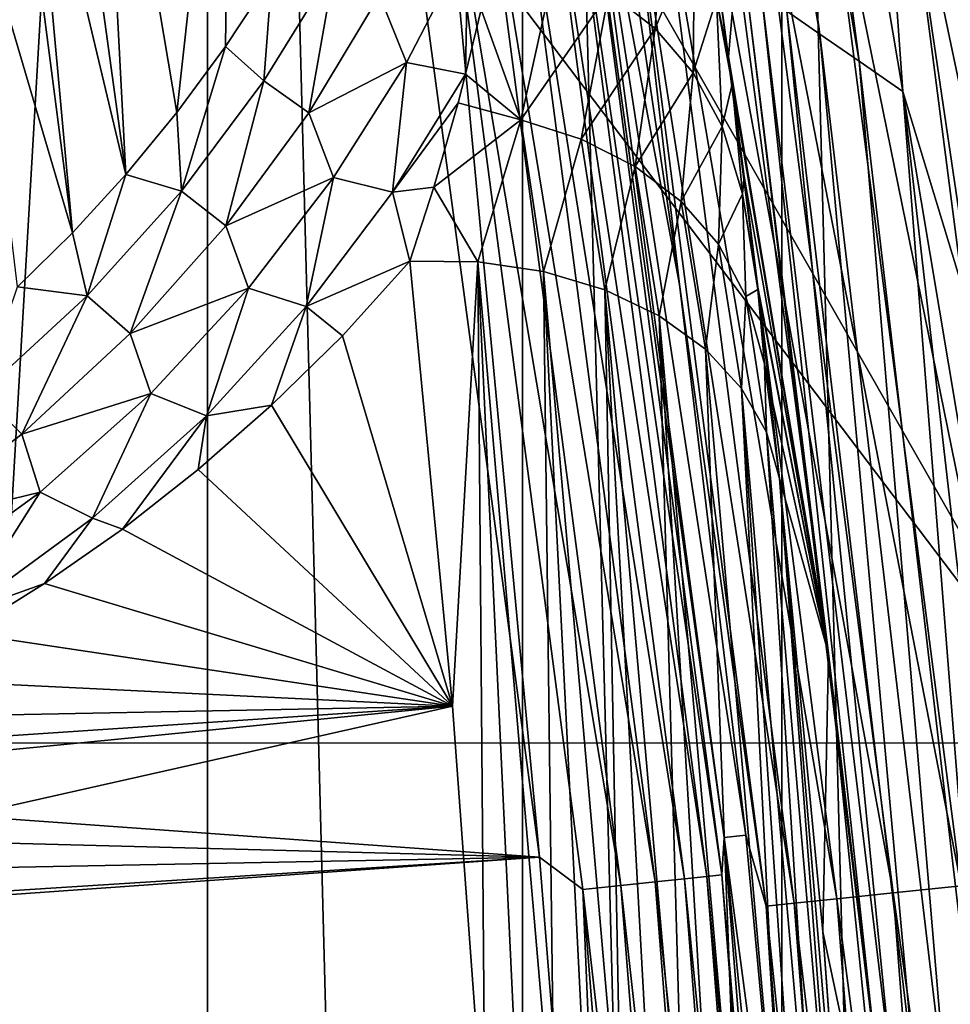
# Model space of a CAD drawing. Header units: millimetres. Extents: x -60 to 60, y -60 to 60.
# Tile 335 of 367: x 53.66 to 56.16, y 5.49 to 8.13. Entities that reach past the tile are written whole.
import ezdxf

# ---------------------------------------------------------------- set-up
doc = ezdxf.new("R2010")
doc.units = ezdxf.units.MM
doc.header["$LTSCALE"] = 81.481481
for name, color, linetype in [('113', 7, 'CONTINUOUS'), ('115', 7, 'CONTINUOUS'), ('117', 7, 'CONTINUOUS'), ('209', 7, 'CONTINUOUS'), ('210', 7, 'CONTINUOUS'), ('243', 7, 'CONTINUOUS'), ('265', 7, 'CONTINUOUS'), ('269', 7, 'CONTINUOUS'), ('288', 7, 'CONTINUOUS'), ('296', 7, 'CONTINUOUS'), ('3', 7, 'CONTINUOUS'), ('308', 7, 'CONTINUOUS'), ('309', 7, 'CONTINUOUS'), ('87', 7, 'CONTINUOUS')]:
    doc.layers.add(name, color=color, linetype=linetype)

msp = doc.modelspace()

# ---------------------------------------------------------------- linework, layer by layer
at = {"layer": '113', "color": 7, "linetype": 'Continuous', "true_color": 0xf5f5f5}
for points in [[(55.4307, 7.4227, -1.4215), (55.1563, 8.8865, -2.5262), (55.2135, 8.8957, -1.4215), (55.4307, 7.4227, -1.4215)], [(55.6087, 5.9445, -1.4215), (55.1563, 8.8865, -2.5262), (55.4307, 7.4227, -1.4215), (55.6087, 5.9445, -1.4215)], [(55.5511, 5.9384, -2.5262), (55.1563, 8.8865, -2.5262), (55.6087, 5.9445, -1.4215), (55.5511, 5.9384, -2.5262)], [(55.7472, 4.4621, -1.4215), (55.5511, 5.9384, -2.5262), (55.6087, 5.9445, -1.4215), (55.7472, 4.4621, -1.4215)], [(55.8462, 2.9765, -1.4215), (55.5511, 5.9384, -2.5262), (55.7472, 4.4621, -1.4215), (55.8462, 2.9765, -1.4215)], [(55.7884, 2.9734, -2.5262), (55.5511, 5.9384, -2.5262), (55.8462, 2.9765, -1.4215), (55.7884, 2.9734, -2.5262)]]:
    msp.add_3dface(points, dxfattribs=at)
at = {"layer": '115', "color": 7, "linetype": 'Continuous', "true_color": 0xf5f5f5}
for points in [[(55.1563, 8.8865, -2.5262), (55.5511, 5.9384, -2.5262), (55.1627, 8.7369, -2.633), (55.1563, 8.8865, -2.5262)], [(55.0547, 5.8849, -3), (54.6634, 8.8067, -3), (54.7924, 8.6783, -2.9884), (55.0547, 5.8849, -3)], [(55.5046, 5.8338, -2.7337), (55.0632, 8.7212, -2.8235), (55.1232, 8.7307, -2.7337), (55.5046, 5.8338, -2.7337)], [(55.5443, 5.8379, -2.633), (55.1232, 8.7307, -2.7337), (55.1627, 8.7369, -2.633), (55.5443, 5.8379, -2.633)], [(55.5046, 5.8338, -2.7337), (55.1232, 8.7307, -2.7337), (55.5443, 5.8379, -2.633), (55.5046, 5.8338, -2.7337)], [(55.5511, 5.9384, -2.5262), (55.5443, 5.8379, -2.633), (55.1627, 8.7369, -2.633), (55.5511, 5.9384, -2.5262)], [(55.366, 5.8192, -2.898), (54.8938, 8.6943, -2.9539), (54.9855, 8.7089, -2.898), (55.366, 5.8192, -2.898)], [(55.4442, 5.8274, -2.8235), (54.9855, 8.7089, -2.898), (55.0632, 8.7212, -2.8235), (55.4442, 5.8274, -2.8235)], [(55.366, 5.8192, -2.898), (54.9855, 8.7089, -2.898), (55.4442, 5.8274, -2.8235), (55.366, 5.8192, -2.898)], [(55.4442, 5.8274, -2.8235), (55.0632, 8.7212, -2.8235), (55.5046, 5.8338, -2.7337), (55.4442, 5.8274, -2.8235)], [(55.2736, 5.8095, -2.9539), (54.7924, 8.6783, -2.9884), (54.8938, 8.6943, -2.9539), (55.2736, 5.8095, -2.9539)], [(55.1715, 5.7988, -2.9884), (54.7924, 8.6783, -2.9884), (55.2736, 5.8095, -2.9539), (55.1715, 5.7988, -2.9884)], [(55.1715, 5.7988, -2.9884), (55.0547, 5.8849, -3), (54.7924, 8.6783, -2.9884), (55.1715, 5.7988, -2.9884)], [(55.2736, 5.8095, -2.9539), (54.8938, 8.6943, -2.9539), (55.366, 5.8192, -2.898), (55.2736, 5.8095, -2.9539)], [(55.5511, 5.9384, -2.5262), (55.7884, 2.9734, -2.5262), (55.5443, 5.8379, -2.633), (55.5511, 5.9384, -2.5262)], [(55.2898, 2.9464, -3), (55.0547, 5.8849, -3), (55.1715, 5.7988, -2.9884), (55.2898, 2.9464, -3)], [(55.5946, 2.9136, -2.898), (55.2736, 5.8095, -2.9539), (55.366, 5.8192, -2.898), (55.5946, 2.9136, -2.898)], [(55.6732, 2.9177, -2.8235), (55.366, 5.8192, -2.898), (55.4442, 5.8274, -2.8235), (55.6732, 2.9177, -2.8235)], [(55.5946, 2.9136, -2.898), (55.366, 5.8192, -2.898), (55.6732, 2.9177, -2.8235), (55.5946, 2.9136, -2.898)], [(55.7338, 2.9209, -2.7337), (55.4442, 5.8274, -2.8235), (55.5046, 5.8338, -2.7337), (55.7338, 2.9209, -2.7337)], [(55.6732, 2.9177, -2.8235), (55.4442, 5.8274, -2.8235), (55.7338, 2.9209, -2.7337), (55.6732, 2.9177, -2.8235)], [(55.7737, 2.923, -2.633), (55.5046, 5.8338, -2.7337), (55.5443, 5.8379, -2.633), (55.7737, 2.923, -2.633)], [(55.7338, 2.9209, -2.7337), (55.5046, 5.8338, -2.7337), (55.7737, 2.923, -2.633), (55.7338, 2.9209, -2.7337)], [(55.7884, 2.9734, -2.5262), (55.7737, 2.923, -2.633), (55.5443, 5.8379, -2.633), (55.7884, 2.9734, -2.5262)], [(55.5019, 2.9087, -2.9539), (55.1715, 5.7988, -2.9884), (55.2736, 5.8095, -2.9539), (55.5019, 2.9087, -2.9539)], [(55.3993, 2.9034, -2.9884), (55.1715, 5.7988, -2.9884), (55.5019, 2.9087, -2.9539), (55.3993, 2.9034, -2.9884)], [(55.3993, 2.9034, -2.9884), (55.2898, 2.9464, -3), (55.1715, 5.7988, -2.9884), (55.3993, 2.9034, -2.9884)], [(55.5019, 2.9087, -2.9539), (55.2736, 5.8095, -2.9539), (55.5946, 2.9136, -2.898), (55.5019, 2.9087, -2.9539)]]:
    msp.add_3dface(points, dxfattribs=at)
at = {"layer": '117', "color": 7, "linetype": 'Continuous', "true_color": 0xf5f5f5}
for points in [[(55.4307, 7.4227, -1.4215), (55.2135, 8.8957, -1.4215), (55.2934, 8.6117, -1.1711), (55.4307, 7.4227, -1.4215)], [(56.2501, 8.7607, -0.0841), (56.6266, 5.8534, -0.0841), (56.022, 8.7252, -0.1875), (56.2501, 8.7607, -0.0841)], [(56.022, 8.7252, -0.1875), (56.3968, 5.8297, -0.1875), (55.8142, 8.6928, -0.3282), (56.022, 8.7252, -0.1875)], [(56.022, 8.7252, -0.1875), (56.6266, 5.8534, -0.0841), (56.3968, 5.8297, -0.1875), (56.022, 8.7252, -0.1875)], [(55.8142, 8.6928, -0.3282), (56.1877, 5.8081, -0.3282), (55.6327, 8.6646, -0.5022), (55.8142, 8.6928, -0.3282)], [(55.8142, 8.6928, -0.3282), (56.3968, 5.8297, -0.1875), (56.1877, 5.8081, -0.3282), (55.8142, 8.6928, -0.3282)], [(55.6327, 8.6646, -0.5022), (56.005, 5.7892, -0.5022), (55.4828, 8.6412, -0.7047), (55.6327, 8.6646, -0.5022)], [(55.6327, 8.6646, -0.5022), (56.1877, 5.8081, -0.3282), (56.005, 5.7892, -0.5022), (55.6327, 8.6646, -0.5022)], [(55.3686, 8.6234, -0.9298), (55.7391, 5.7617, -0.9298), (55.2934, 8.6117, -1.1711), (55.3686, 8.6234, -0.9298)], [(55.4828, 8.6412, -0.7047), (55.854, 5.7736, -0.7047), (55.3686, 8.6234, -0.9298), (55.4828, 8.6412, -0.7047)], [(55.3686, 8.6234, -0.9298), (55.854, 5.7736, -0.7047), (55.7391, 5.7617, -0.9298), (55.3686, 8.6234, -0.9298)], [(55.4828, 8.6412, -0.7047), (56.005, 5.7892, -0.5022), (55.854, 5.7736, -0.7047), (55.4828, 8.6412, -0.7047)], [(55.2934, 8.6117, -1.1711), (55.7391, 5.7617, -0.9298), (55.6634, 5.7539, -1.1711), (55.2934, 8.6117, -1.1711)], [(55.4307, 7.4227, -1.4215), (55.2934, 8.6117, -1.1711), (55.6634, 5.7539, -1.1711), (55.4307, 7.4227, -1.4215)], [(55.6087, 5.9445, -1.4215), (55.4307, 7.4227, -1.4215), (55.6634, 5.7539, -1.1711), (55.6087, 5.9445, -1.4215)], [(55.7472, 4.4621, -1.4215), (55.6087, 5.9445, -1.4215), (55.6634, 5.7539, -1.1711), (55.7472, 4.4621, -1.4215)], [(56.1877, 5.8081, -0.3282), (56.4122, 2.9079, -0.3282), (56.005, 5.7892, -0.5022), (56.1877, 5.8081, -0.3282)], [(55.854, 5.7736, -0.7047), (56.0772, 2.8906, -0.7047), (55.7391, 5.7617, -0.9298), (55.854, 5.7736, -0.7047)], [(56.005, 5.7892, -0.5022), (56.2288, 2.8984, -0.5022), (55.854, 5.7736, -0.7047), (56.005, 5.7892, -0.5022)], [(55.854, 5.7736, -0.7047), (56.2288, 2.8984, -0.5022), (56.0772, 2.8906, -0.7047), (55.854, 5.7736, -0.7047)], [(56.005, 5.7892, -0.5022), (56.4122, 2.9079, -0.3282), (56.2288, 2.8984, -0.5022), (56.005, 5.7892, -0.5022)], [(55.7391, 5.7617, -0.9298), (55.9618, 2.8847, -0.9298), (55.6634, 5.7539, -1.1711), (55.7391, 5.7617, -0.9298)], [(55.6634, 5.7539, -1.1711), (55.9618, 2.8847, -0.9298), (55.8858, 2.8807, -1.1711), (55.6634, 5.7539, -1.1711)], [(55.7472, 4.4621, -1.4215), (55.6634, 5.7539, -1.1711), (55.8858, 2.8807, -1.1711), (55.7472, 4.4621, -1.4215)], [(55.7391, 5.7617, -0.9298), (56.0772, 2.8906, -0.7047), (55.9618, 2.8847, -0.9298), (55.7391, 5.7617, -0.9298)]]:
    msp.add_3dface(points, dxfattribs=at)
at = {"layer": '209', "color": 151, "linetype": 'Continuous', "true_color": 0x7dbfed}
for points in [[(53.6, 0, 28.5), (54.1628, -17.5981, 28.5), (53.1675, 20.4088, 28.5), (53.6, 0, 28.5)], [(53.1675, 20.4088, 28.5), (54.1628, -17.5981, 28.5), (54.1628, 17.5981, 28.5), (53.1675, 20.4088, 28.5)], [(54.1628, 17.5981, 28.5), (55.0096, -14.7394, 28.5), (55.0096, 14.7394, 28.5), (54.1628, 17.5981, 28.5)], [(54.1628, -17.5981, 28.5), (55.0096, -14.7394, 28.5), (54.1628, 17.5981, 28.5), (54.1628, -17.5981, 28.5)], [(55.0096, 14.7394, 28.5), (55.7056, -11.8402, 28.5), (55.7056, 11.8402, 28.5), (55.0096, 14.7394, 28.5)], [(55.0096, -14.7394, 28.5), (55.7056, -11.8402, 28.5), (55.0096, 14.7394, 28.5), (55.0096, -14.7394, 28.5)], [(55.7056, 11.8402, 28.5), (56.2489, -8.9086, 28.5), (56.2489, 8.9086, 28.5), (55.7056, 11.8402, 28.5)], [(55.7056, -11.8402, 28.5), (56.2489, -8.9086, 28.5), (55.7056, 11.8402, 28.5), (55.7056, -11.8402, 28.5)]]:
    msp.add_3dface(points, dxfattribs=at)
at = {"layer": '210', "color": 151, "linetype": 'Continuous', "true_color": 0x7dbfed}
msp.add_3dface([(55.9352, 9.2873, 25.5), (56.2178, 9.142, 25.5), (56.2313, 7.2816, 25.5), (55.9352, 9.2873, 25.5)], dxfattribs=at)
at = {"layer": '243', "color": 151, "linetype": 'Continuous', "true_color": 0x7dbfed}
for points in [[(54.5254, 7.2853, 19.7853), (54.707, 7.4859, 19.9859), (54.821, 6.2904, 18.7904), (54.5254, 7.2853, 19.7853)], [(54.3353, 7.0987, 19.5987), (54.5254, 7.2853, 19.7853), (54.821, 6.2904, 18.7904), (54.3353, 7.0987, 19.5987)], [(54.138, 6.9258, 19.4258), (54.3353, 7.0987, 19.5987), (54.821, 6.2904, 18.7904), (54.138, 6.9258, 19.4258)], [(53.9344, 6.7663, 19.2663), (54.138, 6.9258, 19.4258), (54.821, 6.2904, 18.7904), (53.9344, 6.7663, 19.2663)], [(53.7252, 6.62, 19.12), (53.9344, 6.7663, 19.2663), (54.821, 6.2904, 18.7904), (53.7252, 6.62, 19.12)], [(53.5113, 6.4864, 18.9864), (53.7252, 6.62, 19.12), (54.821, 6.2904, 18.7904), (53.5113, 6.4864, 18.9864)], [(53.2933, 6.3653, 18.8653), (53.5113, 6.4864, 18.9864), (54.821, 6.2904, 18.7904), (53.2933, 6.3653, 18.8653)], [(53.072, 6.2564, 18.7564), (53.2933, 6.3653, 18.8653), (54.821, 6.2904, 18.7904), (53.072, 6.2564, 18.7564)], [(54.9088, 5.0929, 17.5929), (49.5, 5.0929, 17.5929), (54.821, 6.2904, 18.7904), (54.9088, 5.0929, 17.5929)], [(49.5, 5.0929, 17.5929), (52.6229, 6.0742, 18.5742), (54.821, 6.2904, 18.7904), (49.5, 5.0929, 17.5929)], [(52.6229, 6.0742, 18.5742), (52.8482, 6.1594, 18.6594), (54.821, 6.2904, 18.7904), (52.6229, 6.0742, 18.5742)], [(52.8482, 6.1594, 18.6594), (53.072, 6.2564, 18.7564), (54.821, 6.2904, 18.7904), (52.8482, 6.1594, 18.6594)]]:
    msp.add_3dface(points, dxfattribs=at)
at = {"layer": '265', "color": 151, "linetype": 'Continuous', "true_color": 0x7dbfed}
for points in [[(55.5131, 8.3978, 21.7909), (55.5846, 8.3, 25.0087), (55.5629, 8.0343, 21.5654), (55.5131, 8.3978, 21.7909)], [(55.5846, 8.3, 25.0087), (55.8316, 6.4317, 25.0087), (55.5629, 8.0343, 21.5654), (55.5846, 8.3, 25.0087)], [(55.5629, 8.0343, 21.5654), (55.8316, 6.4317, 25.0087), (55.5727, 7.9605, 21.5171), (55.5629, 8.0343, 21.5654)], [(55.5727, 7.9605, 21.5171), (55.8316, 6.4317, 25.0087), (55.6046, 7.7132, 21.3474), (55.5727, 7.9605, 21.5171)], [(55.6046, 7.7132, 21.3474), (55.8316, 6.4317, 25.0087), (55.6411, 7.4157, 21.1251), (55.6046, 7.7132, 21.3474)], [(55.6411, 7.4157, 21.1251), (55.8316, 6.4317, 25.0087), (55.6418, 7.4095, 21.1202), (55.6411, 7.4157, 21.1251)], [(55.6418, 7.4095, 21.1202), (55.8316, 6.4317, 25.0087), (55.6727, 7.1434, 20.8994), (55.6418, 7.4095, 21.1202)], [(55.6727, 7.1434, 20.8994), (55.8316, 6.4317, 25.0087), (55.6993, 6.9018, 20.6756), (55.6727, 7.1434, 20.8994)], [(55.6993, 6.9018, 20.6756), (55.8316, 6.4317, 25.0087), (55.8157, 5.6846, 19.48), (55.6993, 6.9018, 20.6756)], [(55.8316, 6.4317, 25.0087), (55.9902, 4.862, 25.0087), (55.8157, 5.6846, 19.48), (55.8316, 6.4317, 25.0087)], [(55.9902, 4.862, 25.0087), (55.9054, 4.4654, 18.2825), (55.8157, 5.6846, 19.48), (55.9902, 4.862, 25.0087)]]:
    msp.add_3dface(points, dxfattribs=at)
at = {"layer": '269', "color": 151, "linetype": 'Continuous', "true_color": 0x7dbfed}
for points in [[(54.2261, 9.1987, 20.2823), (54.0806, 7.8848, 19.9084), (53.8697, 9.1372, 19.8956), (54.2261, 9.1987, 20.2823)], [(54.2117, 8.0623, 20.0659), (54.0806, 7.8848, 19.9084), (54.2261, 9.1987, 20.2823), (54.2117, 8.0623, 20.0659)], [(54.3358, 8.2504, 20.2327), (54.2117, 8.0623, 20.0659), (54.2261, 9.1987, 20.2823), (54.3358, 8.2504, 20.2327)], [(53.8697, 9.1372, 19.8956), (53.9433, 7.7181, 19.7603), (53.7748, 8.9485, 19.7797), (53.8697, 9.1372, 19.8956)], [(54.0806, 7.8848, 19.9084), (53.9433, 7.7181, 19.7603), (53.8697, 9.1372, 19.8956), (54.0806, 7.8848, 19.9084)], [(53.7748, 8.9485, 19.7797), (53.9433, 7.7181, 19.7603), (53.6884, 8.7893, 19.6828), (53.7748, 8.9485, 19.7797)], [(53.6884, 8.7893, 19.6828), (53.8003, 7.5619, 19.6214), (53.6502, 8.7222, 19.6422), (53.6884, 8.7893, 19.6828)], [(53.9433, 7.7181, 19.7603), (53.8003, 7.5619, 19.6214), (53.6884, 8.7893, 19.6828), (53.9433, 7.7181, 19.7603)], [(53.6502, 8.7222, 19.6422), (53.8003, 7.5619, 19.6214), (53.5207, 8.5087, 19.5144), (53.6502, 8.7222, 19.6422)], [(53.8003, 7.5619, 19.6214), (53.6524, 7.4162, 19.4916), (53.5207, 8.5087, 19.5144), (53.8003, 7.5619, 19.6214)]]:
    msp.add_3dface(points, dxfattribs=at)
at = {"layer": '288', "color": 151, "linetype": 'Continuous', "true_color": 0x7dbfed}
for points in [[(55.8077, 8.0954, 25.3931), (55.3069, 11.0083, 25.3931), (55.4156, 10.9444, 25.4515), (55.8077, 8.0954, 25.3931)], [(55.8077, 8.0954, 25.3931), (55.7189, 8.1568, 25.3154), (55.3069, 11.0083, 25.3931), (55.8077, 8.0954, 25.3931)], [(55.9134, 8.0226, 25.4515), (55.8077, 8.0954, 25.3931), (55.4156, 10.9444, 25.4515), (55.9134, 8.0226, 25.4515)], [(55.5364, 10.873, 25.4877), (55.9134, 8.0226, 25.4515), (55.4156, 10.9444, 25.4515), (55.5364, 10.873, 25.4877)], [(55.5364, 10.873, 25.4877), (55.9352, 9.2873, 25.5), (56.0308, 7.9412, 25.4877), (55.5364, 10.873, 25.4877)], [(55.5364, 10.873, 25.4877), (56.0308, 7.9412, 25.4877), (55.9134, 8.0226, 25.4515), (55.5364, 10.873, 25.4877)], [(55.9352, 9.2873, 25.5), (56.2313, 7.2816, 25.5), (56.0308, 7.9412, 25.4877), (55.9352, 9.2873, 25.5)], [(55.8316, 6.4317, 25.0087), (55.5846, 8.3, 25.0087), (55.6088, 8.2332, 25.118), (55.8316, 6.4317, 25.0087)], [(55.9632, 5.3146, 25.118), (55.8316, 6.4317, 25.0087), (55.6088, 8.2332, 25.118), (55.9632, 5.3146, 25.118)], [(55.9632, 5.3146, 25.118), (55.6088, 8.2332, 25.118), (55.6513, 8.2045, 25.2221), (55.9632, 5.3146, 25.118)], [(56.0043, 5.2823, 25.2221), (55.6513, 8.2045, 25.2221), (55.7189, 8.1568, 25.3154), (56.0043, 5.2823, 25.2221)], [(56.0043, 5.2823, 25.2221), (55.9632, 5.3146, 25.118), (55.6513, 8.2045, 25.2221), (56.0043, 5.2823, 25.2221)], [(56.0695, 5.229, 25.3154), (56.0043, 5.2823, 25.2221), (55.7189, 8.1568, 25.3154), (56.0695, 5.229, 25.3154)], [(56.0695, 5.229, 25.3154), (55.7189, 8.1568, 25.3154), (55.8077, 8.0954, 25.3931), (56.0695, 5.229, 25.3154)], [(56.1552, 5.1603, 25.3931), (55.8077, 8.0954, 25.3931), (55.9134, 8.0226, 25.4515), (56.1552, 5.1603, 25.3931)], [(56.1552, 5.1603, 25.3931), (56.0695, 5.229, 25.3154), (55.8077, 8.0954, 25.3931), (56.1552, 5.1603, 25.3931)], [(56.2572, 5.0786, 25.4515), (56.1552, 5.1603, 25.3931), (55.9134, 8.0226, 25.4515), (56.2572, 5.0786, 25.4515)], [(56.0308, 7.9412, 25.4877), (56.2572, 5.0786, 25.4515), (55.9134, 8.0226, 25.4515), (56.0308, 7.9412, 25.4877)], [(56.0308, 7.9412, 25.4877), (56.4239, 5.5983, 25.5), (56.3706, 4.9875, 25.4877), (56.0308, 7.9412, 25.4877)], [(56.2313, 7.2816, 25.5), (56.4239, 5.5983, 25.5), (56.0308, 7.9412, 25.4877), (56.2313, 7.2816, 25.5)], [(56.0308, 7.9412, 25.4877), (56.3706, 4.9875, 25.4877), (56.2572, 5.0786, 25.4515), (56.0308, 7.9412, 25.4877)], [(55.9902, 4.862, 25.0087), (55.8316, 6.4317, 25.0087), (55.9632, 5.3146, 25.118), (55.9902, 4.862, 25.0087)]]:
    msp.add_3dface(points, dxfattribs=at)
at = {"layer": '296', "color": 151, "linetype": 'Continuous', "true_color": 0x7dbfed}
for points in [[(54.6977, 8.0192, 20.4165), (54.6252, 8.1997, 20.4811), (54.8624, 8.3376, 20.717), (54.6977, 8.0192, 20.4165)], [(54.6977, 8.0192, 20.4165), (54.8624, 8.3376, 20.717), (54.8562, 7.9874, 20.4544), (54.6977, 8.0192, 20.4165)], [(54.8562, 7.9874, 20.4544), (54.8624, 8.3376, 20.717), (54.8986, 8.1614, 20.6058), (54.8562, 7.9874, 20.4544)], [(54.3146, 7.9696, 20.1384), (54.3358, 8.2504, 20.2327), (54.5053, 8.2784, 20.4174), (54.3146, 7.9696, 20.1384)], [(54.3146, 7.9696, 20.1384), (54.5053, 8.2784, 20.4174), (54.4349, 7.884, 20.1894), (54.3146, 7.9696, 20.1384)], [(54.4349, 7.884, 20.1894), (54.5053, 8.2784, 20.4174), (54.6252, 8.1997, 20.4811), (54.4349, 7.884, 20.1894)], [(54.2117, 8.0623, 20.0659), (54.3358, 8.2504, 20.2327), (54.3146, 7.9696, 20.1384), (54.2117, 8.0623, 20.0659)], [(54.4349, 7.884, 20.1894), (54.6252, 8.1997, 20.4811), (54.6977, 8.0192, 20.4165), (54.4349, 7.884, 20.1894)], [(54.0806, 7.8848, 19.9084), (54.2117, 8.0623, 20.0659), (54.0932, 7.6733, 19.87), (54.0806, 7.8848, 19.9084)], [(54.0932, 7.6733, 19.87), (54.2117, 8.0623, 20.0659), (54.3146, 7.9696, 20.1384), (54.0932, 7.6733, 19.87)], [(54.5019, 7.7101, 20.1236), (54.4349, 7.884, 20.1894), (54.6977, 8.0192, 20.4165), (54.5019, 7.7101, 20.1236)], [(54.5019, 7.7101, 20.1236), (54.6977, 8.0192, 20.4165), (54.6604, 7.6707, 20.1468), (54.5019, 7.7101, 20.1236)], [(54.6604, 7.6707, 20.1468), (54.6977, 8.0192, 20.4165), (54.8562, 7.9874, 20.4544), (54.6604, 7.6707, 20.1468)], [(54.6604, 7.6707, 20.1468), (54.8562, 7.9874, 20.4544), (54.8361, 7.911, 20.3864), (54.6604, 7.6707, 20.1468)], [(54.0932, 7.6733, 19.87), (54.3146, 7.9696, 20.1384), (54.2122, 7.5803, 19.9078), (54.0932, 7.6733, 19.87)], [(54.2122, 7.5803, 19.9078), (54.3146, 7.9696, 20.1384), (54.4349, 7.884, 20.1894), (54.2122, 7.5803, 19.9078)], [(54.6604, 7.6707, 20.1468), (54.8361, 7.911, 20.3864), (54.7712, 7.6846, 20.1786), (54.6604, 7.6707, 20.1468)], [(53.9433, 7.7181, 19.7603), (54.0806, 7.8848, 19.9084), (54.0932, 7.6733, 19.87), (53.9433, 7.7181, 19.7603)], [(54.2122, 7.5803, 19.9078), (54.4349, 7.884, 20.1894), (54.5019, 7.7101, 20.1236), (54.2122, 7.5803, 19.9078)], [(53.8003, 7.5619, 19.6214), (53.9433, 7.7181, 19.7603), (53.8402, 7.3924, 19.6147), (53.8003, 7.5619, 19.6214)], [(53.8402, 7.3924, 19.6147), (53.9433, 7.7181, 19.7603), (54.0932, 7.6733, 19.87), (53.8402, 7.3924, 19.6147)], [(54.2734, 7.4128, 19.8407), (54.2122, 7.5803, 19.9078), (54.5019, 7.7101, 20.1236), (54.2734, 7.4128, 19.8407)], [(54.2734, 7.4128, 19.8407), (54.5019, 7.7101, 20.1236), (54.4284, 7.3634, 19.847), (54.2734, 7.4128, 19.8407)], [(54.4284, 7.3634, 19.847), (54.5019, 7.7101, 20.1236), (54.6604, 7.6707, 20.1468), (54.4284, 7.3634, 19.847)], [(53.8402, 7.3924, 19.6147), (54.0932, 7.6733, 19.87), (53.9557, 7.2916, 19.6392), (53.8402, 7.3924, 19.6147)], [(53.9557, 7.2916, 19.6392), (54.0932, 7.6733, 19.87), (54.2122, 7.5803, 19.9078), (53.9557, 7.2916, 19.6392)], [(54.707, 7.4859, 19.9859), (54.4284, 7.3634, 19.847), (54.6604, 7.6707, 20.1468), (54.707, 7.4859, 19.9859)], [(54.707, 7.4859, 19.9859), (54.6604, 7.6707, 20.1468), (54.7712, 7.6846, 20.1786), (54.707, 7.4859, 19.9859)], [(53.6524, 7.4162, 19.4916), (53.8003, 7.5619, 19.6214), (53.8402, 7.3924, 19.6147), (53.6524, 7.4162, 19.4916)], [(53.9557, 7.2916, 19.6392), (54.2122, 7.5803, 19.9078), (54.2734, 7.4128, 19.8407), (53.9557, 7.2916, 19.6392)], [(54.707, 7.4859, 19.9859), (54.5254, 7.2853, 19.7853), (54.4284, 7.3634, 19.847), (54.707, 7.4859, 19.9859)], [(53.5549, 7.1303, 19.3757), (53.6524, 7.4162, 19.4916), (53.8402, 7.3924, 19.6147), (53.5549, 7.1303, 19.3757)], [(54.011, 7.1302, 19.5707), (53.9557, 7.2916, 19.6392), (54.2734, 7.4128, 19.8407), (54.011, 7.1302, 19.5707)], [(54.011, 7.1302, 19.5707), (54.2734, 7.4128, 19.8407), (54.16, 7.0705, 19.56), (54.011, 7.1302, 19.5707)], [(54.16, 7.0705, 19.56), (54.2734, 7.4128, 19.8407), (54.4284, 7.3634, 19.847), (54.16, 7.0705, 19.56)], [(53.5549, 7.1303, 19.3757), (53.8402, 7.3924, 19.6147), (53.6646, 7.0214, 19.3868), (53.5549, 7.1303, 19.3757)], [(53.6646, 7.0214, 19.3868), (53.8402, 7.3924, 19.6147), (53.9557, 7.2916, 19.6392), (53.6646, 7.0214, 19.3868)], [(54.3353, 7.0987, 19.5987), (54.16, 7.0705, 19.56), (54.4284, 7.3634, 19.847), (54.3353, 7.0987, 19.5987)], [(54.5254, 7.2853, 19.7853), (54.3353, 7.0987, 19.5987), (54.4284, 7.3634, 19.847), (54.5254, 7.2853, 19.7853)], [(53.6646, 7.0214, 19.3868), (53.9557, 7.2916, 19.6392), (54.011, 7.1302, 19.5707), (53.6646, 7.0214, 19.3868)], [(53.3384, 6.774, 19.1546), (53.5549, 7.1303, 19.3757), (53.6646, 7.0214, 19.3868), (53.3384, 6.774, 19.1546)], [(53.7135, 6.8657, 19.3169), (53.6646, 7.0214, 19.3868), (54.011, 7.1302, 19.5707), (53.7135, 6.8657, 19.3169)], [(53.7135, 6.8657, 19.3169), (54.011, 7.1302, 19.5707), (53.8539, 6.7957, 19.2894), (53.7135, 6.8657, 19.3169)], [(53.8539, 6.7957, 19.2894), (54.011, 7.1302, 19.5707), (54.16, 7.0705, 19.56), (53.8539, 6.7957, 19.2894)], [(54.3353, 7.0987, 19.5987), (54.138, 6.9258, 19.4258), (54.16, 7.0705, 19.56), (54.3353, 7.0987, 19.5987)], [(53.9344, 6.7663, 19.2663), (53.8539, 6.7957, 19.2894), (54.16, 7.0705, 19.56), (53.9344, 6.7663, 19.2663)], [(54.138, 6.9258, 19.4258), (53.9344, 6.7663, 19.2663), (54.16, 7.0705, 19.56), (54.138, 6.9258, 19.4258)], [(53.3384, 6.774, 19.1546), (53.6646, 7.0214, 19.3868), (53.7135, 6.8657, 19.3169), (53.3384, 6.774, 19.1546)], [(53.3806, 6.6234, 19.0835), (53.3384, 6.774, 19.1546), (53.7135, 6.8657, 19.3169), (53.3806, 6.6234, 19.0835)], [(53.3806, 6.6234, 19.0835), (53.7135, 6.8657, 19.3169), (53.5093, 6.543, 19.0398), (53.3806, 6.6234, 19.0835)], [(53.5093, 6.543, 19.0398), (53.7135, 6.8657, 19.3169), (53.8539, 6.7957, 19.2894), (53.5093, 6.543, 19.0398)], [(53.7252, 6.62, 19.12), (53.5093, 6.543, 19.0398), (53.8539, 6.7957, 19.2894), (53.7252, 6.62, 19.12)], [(53.9344, 6.7663, 19.2663), (53.7252, 6.62, 19.12), (53.8539, 6.7957, 19.2894), (53.9344, 6.7663, 19.2663)], [(53.7252, 6.62, 19.12), (53.5113, 6.4864, 18.9864), (53.5093, 6.543, 19.0398), (53.7252, 6.62, 19.12)]]:
    msp.add_3dface(points, dxfattribs=at)
at = {"layer": '3', "color": 7, "linetype": 'Continuous', "true_color": 0xf5f5f5}
for points in [[(27.0707, 9.1473, -3), (54.6634, 8.8067, -3), (27.2281, 7.8865, -3), (27.0707, 9.1473, -3)], [(54.6634, 8.8067, -3), (55.0547, 5.8849, -3), (27.2281, 7.8865, -3), (54.6634, 8.8067, -3)], [(27.2281, 7.8865, -3), (55.0547, 5.8849, -3), (27.2542, 6.6162, -3), (27.2281, 7.8865, -3)], [(27.2542, 6.6162, -3), (55.0547, 5.8849, -3), (27.1487, 5.3501, -3), (27.2542, 6.6162, -3)], [(55.0547, 5.8849, -3), (43.1709, 5.1314, -3), (27.1487, 5.3501, -3), (55.0547, 5.8849, -3)], [(43.1709, 5.1314, -3), (55.0547, 5.8849, -3), (43.8139, 5.0909, -3), (43.1709, 5.1314, -3)], [(55.0547, 5.8849, -3), (55.2898, 2.9464, -3), (43.8139, 5.0909, -3), (55.0547, 5.8849, -3)]]:
    msp.add_3dface(points, dxfattribs=at)
at = {"layer": '308', "color": 151, "linetype": 'Continuous', "true_color": 0x7dbfed}
for points in [[(54.821, 6.2904, 18.7904), (54.707, 7.4859, 19.9859), (54.8894, 7.4837, 20.0075), (54.821, 6.2904, 18.7904)], [(54.9088, 5.0929, 17.5929), (54.821, 6.2904, 18.7904), (54.8894, 7.4837, 20.0075), (54.9088, 5.0929, 17.5929)], [(55.0952, 5.0863, 17.6111), (55.0024, 5.0927, 17.5989), (54.8894, 7.4837, 20.0075), (55.0952, 5.0863, 17.6111)], [(55.0658, 7.4576, 20.0523), (55.0952, 5.0863, 17.6111), (54.8894, 7.4837, 20.0075), (55.0658, 7.4576, 20.0523)], [(55.0024, 5.0927, 17.5989), (54.9088, 5.0929, 17.5929), (54.8894, 7.4837, 20.0075), (55.0024, 5.0927, 17.5989)], [(55.2752, 5.055, 17.6536), (55.1864, 5.0737, 17.6294), (55.0658, 7.4576, 20.0523), (55.2752, 5.055, 17.6536)], [(55.23, 7.4087, 20.1188), (55.2752, 5.055, 17.6536), (55.0658, 7.4576, 20.0523), (55.23, 7.4087, 20.1188)], [(55.1864, 5.0737, 17.6294), (55.0952, 5.0863, 17.6111), (55.0658, 7.4576, 20.0523), (55.1864, 5.0737, 17.6294)], [(55.3607, 5.0305, 17.6835), (55.2752, 5.055, 17.6536), (55.23, 7.4087, 20.1188), (55.3607, 5.0305, 17.6835)], [(55.4422, 5.0003, 17.7188), (55.3607, 5.0305, 17.6835), (55.23, 7.4087, 20.1188), (55.4422, 5.0003, 17.7188)], [(55.3766, 7.3384, 20.2046), (55.4422, 5.0003, 17.7188), (55.23, 7.4087, 20.1188), (55.3766, 7.3384, 20.2046)], [(55.5905, 4.9239, 17.8044), (55.519, 4.9646, 17.7592), (55.3766, 7.3384, 20.2046), (55.5905, 4.9239, 17.8044)], [(55.5006, 7.2492, 20.307), (55.5905, 4.9239, 17.8044), (55.3766, 7.3384, 20.2046), (55.5006, 7.2492, 20.307)], [(55.519, 4.9646, 17.7592), (55.4422, 5.0003, 17.7188), (55.3766, 7.3384, 20.2046), (55.519, 4.9646, 17.7592)], [(55.5977, 7.1441, 20.4224), (55.7148, 4.8286, 17.9074), (55.5006, 7.2492, 20.307), (55.5977, 7.1441, 20.4224)], [(55.7148, 4.8286, 17.9074), (55.5905, 4.9239, 17.8044), (55.5006, 7.2492, 20.307), (55.7148, 4.8286, 17.9074)], [(55.8108, 4.7178, 18.0243), (55.7585, 4.7841, 17.9546), (55.5977, 7.1441, 20.4224), (55.8108, 4.7178, 18.0243)], [(55.7585, 4.7841, 17.9546), (55.7148, 4.8286, 17.9074), (55.5977, 7.1441, 20.4224), (55.7585, 4.7841, 17.9546)], [(55.6647, 7.0267, 20.547), (55.8108, 4.7178, 18.0243), (55.5977, 7.1441, 20.4224), (55.6647, 7.0267, 20.547)], [(55.8751, 4.5953, 18.1508), (55.8108, 4.7178, 18.0243), (55.6647, 7.0267, 20.547), (55.8751, 4.5953, 18.1508)], [(55.6993, 6.9018, 20.6756), (55.8751, 4.5953, 18.1508), (55.6647, 7.0267, 20.547), (55.6993, 6.9018, 20.6756)], [(55.6993, 6.9018, 20.6756), (55.8157, 5.6846, 19.48), (55.9024, 4.4903, 18.2575), (55.6993, 6.9018, 20.6756)], [(55.6993, 6.9018, 20.6756), (55.9024, 4.4903, 18.2575), (55.8751, 4.5953, 18.1508), (55.6993, 6.9018, 20.6756)], [(55.8157, 5.6846, 19.48), (55.9054, 4.4654, 18.2825), (55.9024, 4.4903, 18.2575), (55.8157, 5.6846, 19.48)]]:
    msp.add_3dface(points, dxfattribs=at)
at = {"layer": '309', "color": 151, "linetype": 'Continuous', "true_color": 0x7dbfed}
for points in [[(55.3656, 8.1098, 20.9588), (55.2412, 8.2072, 20.8787), (55.3907, 8.509, 21.3681), (55.3656, 8.1098, 20.9588)], [(55.3656, 8.1098, 20.9588), (55.3907, 8.509, 21.3681), (55.4714, 8.3645, 21.4473), (55.3656, 8.1098, 20.9588)], [(55.5131, 8.3978, 21.7909), (55.5629, 8.0343, 21.5654), (55.5303, 8.1892, 21.5077), (55.5131, 8.3978, 21.7909)], [(55.4673, 7.991, 21.0431), (55.3656, 8.1098, 20.9588), (55.4714, 8.3645, 21.4473), (55.4673, 7.991, 21.0431)], [(55.4673, 7.991, 21.0431), (55.4714, 8.3645, 21.4473), (55.5303, 8.1892, 21.5077), (55.4673, 7.991, 21.0431)], [(55.0049, 7.8649, 20.4092), (54.8986, 8.1614, 20.6058), (55.0971, 8.2833, 20.8092), (55.0049, 7.8649, 20.4092)], [(55.0049, 7.8649, 20.4092), (55.0971, 8.2833, 20.8092), (55.2412, 8.2072, 20.8787), (55.0049, 7.8649, 20.4092)], [(55.1665, 7.8131, 20.4669), (55.0049, 7.8649, 20.4092), (55.2412, 8.2072, 20.8787), (55.1665, 7.8131, 20.4669)], [(55.1665, 7.8131, 20.4669), (55.2412, 8.2072, 20.8787), (55.3656, 8.1098, 20.9588), (55.1665, 7.8131, 20.4669)], [(55.5452, 7.8469, 21.1197), (55.4673, 7.991, 21.0431), (55.5303, 8.1892, 21.5077), (55.5452, 7.8469, 21.1197)], [(55.5727, 7.9605, 21.5171), (55.5452, 7.8469, 21.1197), (55.5303, 8.1892, 21.5077), (55.5727, 7.9605, 21.5171)], [(55.5629, 8.0343, 21.5654), (55.5727, 7.9605, 21.5171), (55.5303, 8.1892, 21.5077), (55.5629, 8.0343, 21.5654)], [(54.8562, 7.9874, 20.4544), (54.8986, 8.1614, 20.6058), (55.0049, 7.8649, 20.4092), (54.8562, 7.9874, 20.4544)], [(55.3115, 7.7398, 20.5413), (55.1665, 7.8131, 20.4669), (55.3656, 8.1098, 20.9588), (55.3115, 7.7398, 20.5413)], [(55.3115, 7.7398, 20.5413), (55.3656, 8.1098, 20.9588), (55.4673, 7.991, 21.0431), (55.3115, 7.7398, 20.5413)], [(54.8361, 7.911, 20.3864), (54.8562, 7.9874, 20.4544), (55.0049, 7.8649, 20.4092), (54.8361, 7.911, 20.3864)], [(55.4355, 7.6459, 20.6277), (55.3115, 7.7398, 20.5413), (55.4673, 7.991, 21.0431), (55.4355, 7.6459, 20.6277)], [(55.4355, 7.6459, 20.6277), (55.4673, 7.991, 21.0431), (55.5452, 7.8469, 21.1197), (55.4355, 7.6459, 20.6277)], [(55.5452, 7.8469, 21.1197), (55.5727, 7.9605, 21.5171), (55.6006, 7.666, 21.1659), (55.5452, 7.8469, 21.1197)], [(55.5727, 7.9605, 21.5171), (55.6046, 7.7132, 21.3474), (55.6006, 7.666, 21.1659), (55.5727, 7.9605, 21.5171)], [(54.7712, 7.6846, 20.1786), (54.8361, 7.911, 20.3864), (55.0049, 7.8649, 20.4092), (54.7712, 7.6846, 20.1786)], [(54.8894, 7.4837, 20.0075), (54.7712, 7.6846, 20.1786), (55.0049, 7.8649, 20.4092), (54.8894, 7.4837, 20.0075)], [(55.0658, 7.4576, 20.0523), (54.8894, 7.4837, 20.0075), (55.0049, 7.8649, 20.4092), (55.0658, 7.4576, 20.0523)], [(55.0658, 7.4576, 20.0523), (55.0049, 7.8649, 20.4092), (55.1665, 7.8131, 20.4669), (55.0658, 7.4576, 20.0523)], [(55.5353, 7.5309, 20.7184), (55.4355, 7.6459, 20.6277), (55.5452, 7.8469, 21.1197), (55.5353, 7.5309, 20.7184)], [(55.5353, 7.5309, 20.7184), (55.5452, 7.8469, 21.1197), (55.6006, 7.666, 21.1659), (55.5353, 7.5309, 20.7184)], [(55.23, 7.4087, 20.1188), (55.0658, 7.4576, 20.0523), (55.1665, 7.8131, 20.4669), (55.23, 7.4087, 20.1188)], [(55.23, 7.4087, 20.1188), (55.1665, 7.8131, 20.4669), (55.3115, 7.7398, 20.5413), (55.23, 7.4087, 20.1188)], [(55.3766, 7.3384, 20.2046), (55.23, 7.4087, 20.1188), (55.3115, 7.7398, 20.5413), (55.3766, 7.3384, 20.2046)], [(55.3766, 7.3384, 20.2046), (55.3115, 7.7398, 20.5413), (55.4355, 7.6459, 20.6277), (55.3766, 7.3384, 20.2046)], [(55.6046, 7.7132, 21.3474), (55.6411, 7.4157, 21.1251), (55.6006, 7.666, 21.1659), (55.6046, 7.7132, 21.3474)], [(54.707, 7.4859, 19.9859), (54.7712, 7.6846, 20.1786), (54.8894, 7.4837, 20.0075), (54.707, 7.4859, 19.9859)], [(55.5006, 7.2492, 20.307), (55.3766, 7.3384, 20.2046), (55.4355, 7.6459, 20.6277), (55.5006, 7.2492, 20.307)], [(55.5006, 7.2492, 20.307), (55.4355, 7.6459, 20.6277), (55.5353, 7.5309, 20.7184), (55.5006, 7.2492, 20.307)], [(55.6092, 7.3909, 20.7997), (55.5353, 7.5309, 20.7184), (55.6006, 7.666, 21.1659), (55.6092, 7.3909, 20.7997)], [(55.6411, 7.4157, 21.1251), (55.6418, 7.4095, 21.1202), (55.6006, 7.666, 21.1659), (55.6411, 7.4157, 21.1251)], [(55.6418, 7.4095, 21.1202), (55.6092, 7.3909, 20.7997), (55.6006, 7.666, 21.1659), (55.6418, 7.4095, 21.1202)], [(55.5977, 7.1441, 20.4224), (55.5006, 7.2492, 20.307), (55.5353, 7.5309, 20.7184), (55.5977, 7.1441, 20.4224)], [(55.5977, 7.1441, 20.4224), (55.5353, 7.5309, 20.7184), (55.6092, 7.3909, 20.7997), (55.5977, 7.1441, 20.4224)], [(55.6092, 7.3909, 20.7997), (55.6418, 7.4095, 21.1202), (55.6589, 7.2098, 20.8377), (55.6092, 7.3909, 20.7997)], [(55.6418, 7.4095, 21.1202), (55.6727, 7.1434, 20.8994), (55.6589, 7.2098, 20.8377), (55.6418, 7.4095, 21.1202)], [(55.6647, 7.0267, 20.547), (55.5977, 7.1441, 20.4224), (55.6092, 7.3909, 20.7997), (55.6647, 7.0267, 20.547)], [(55.6647, 7.0267, 20.547), (55.6092, 7.3909, 20.7997), (55.6589, 7.2098, 20.8377), (55.6647, 7.0267, 20.547)], [(55.6727, 7.1434, 20.8994), (55.6993, 6.9018, 20.6756), (55.6589, 7.2098, 20.8377), (55.6727, 7.1434, 20.8994)], [(55.6993, 6.9018, 20.6756), (55.6647, 7.0267, 20.547), (55.6589, 7.2098, 20.8377), (55.6993, 6.9018, 20.6756)]]:
    msp.add_3dface(points, dxfattribs=at)
at = {"layer": '87', "color": 7, "linetype": 'Continuous', "true_color": 0xf5f5f5}
for points in [[(55.8209, 10.7472, 2), (54.1589, 10.3091, 2), (56.5078, 6.1922, 2), (55.8209, 10.7472, 2)], [(56.2105, 8.4767, 2), (55.8209, 10.7472, 2), (56.5078, 6.1922, 2), (56.2105, 8.4767, 2)], [(54.1589, 10.3091, 2), (53.808, 9.7569, 2), (56.5078, 6.1922, 2), (54.1589, 10.3091, 2)], [(53.808, 9.7569, 2), (53.3942, 9.2497, 2), (53.6, 6.1922, 2), (53.808, 9.7569, 2)], [(56.5078, 6.1922, 2), (53.808, 9.7569, 2), (53.6, 6.1922, 2), (56.5078, 6.1922, 2)]]:
    msp.add_3dface(points, dxfattribs=at)

doc.saveas('drawing.dxf')
